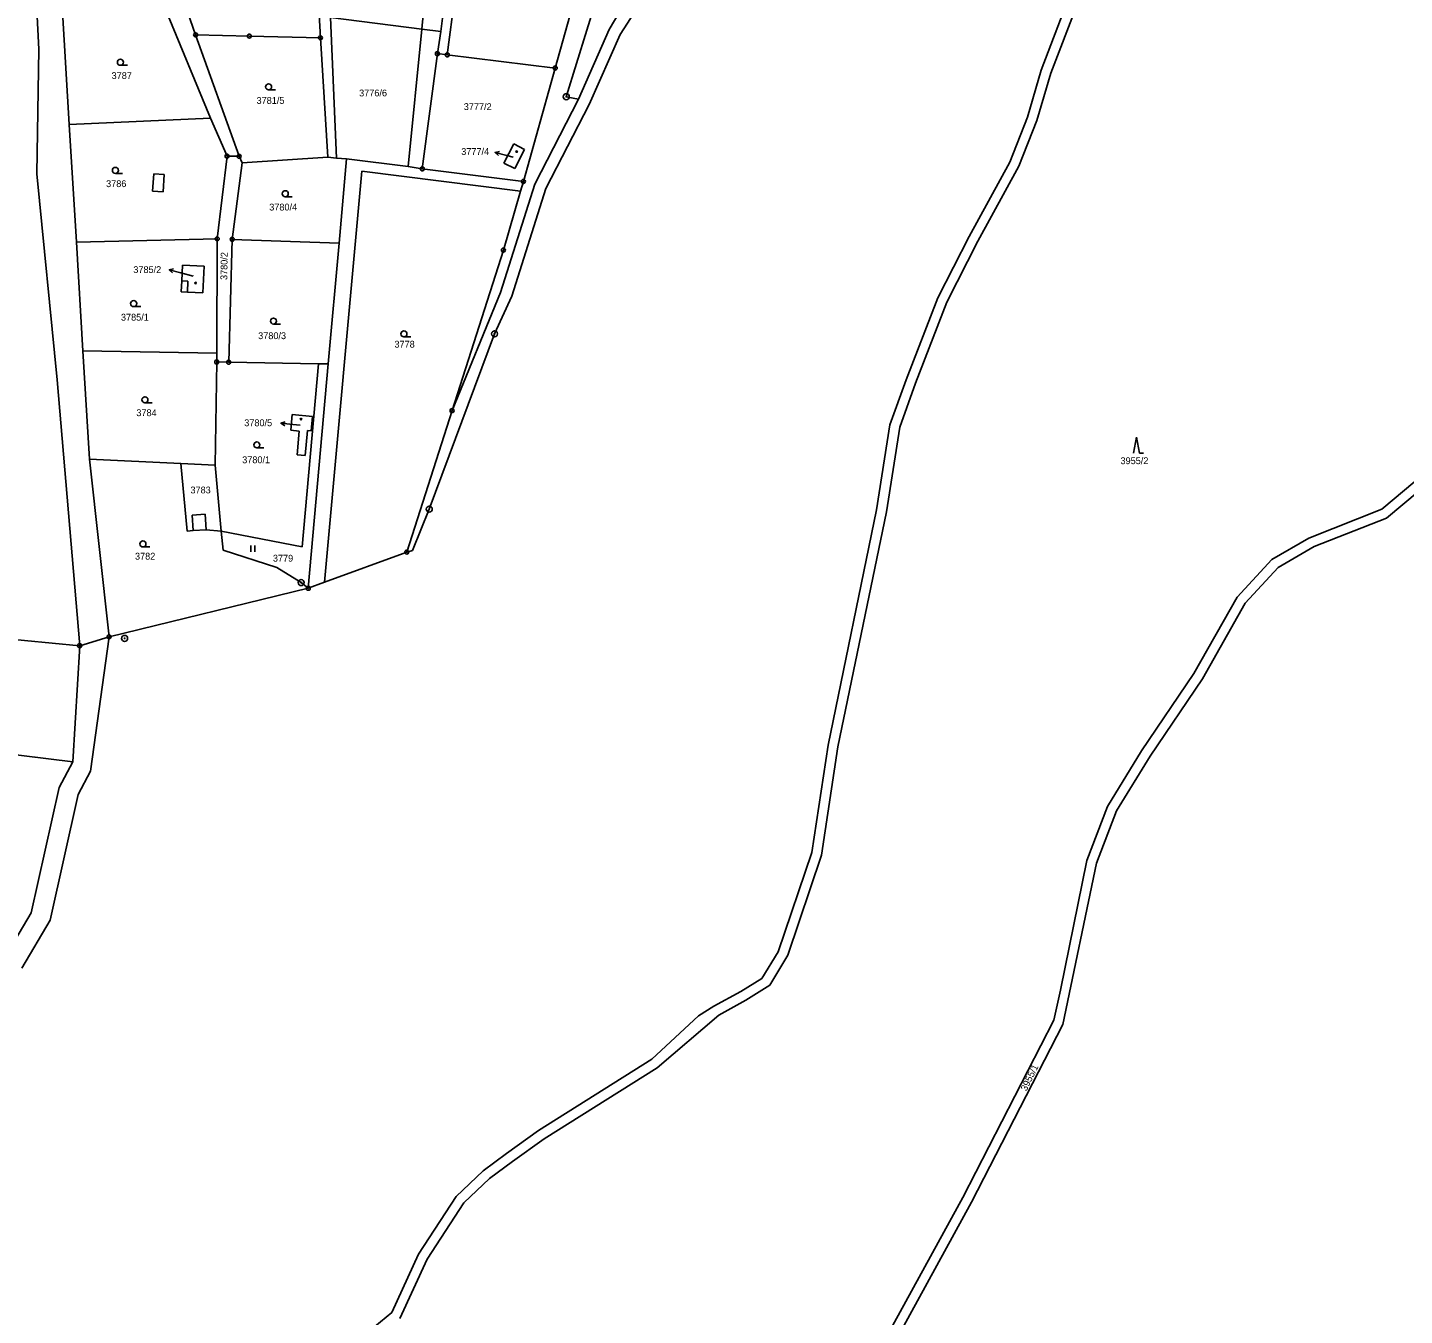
# Model space of a CAD drawing. Extents: x -593183 to -588034, y -1130415 to -1124994.
# Drawn here: x -592267.4 to -591924.2, y -1129824.6 to -1129503.7 of the extents above; entities that cross this region are included whole.
import ezdxf

# ---------------------------------------------------------------- set-up
doc = ezdxf.new("R2010")
doc.units = 0
for name, color, linetype in [('Vrstva 1', 7, 'Continuous'), ('Vrstva 16', 7, 'Continuous'), ('Vrstva 18', 7, 'Continuous'), ('Vrstva 19', 7, 'Continuous'), ('Vrstva 24', 7, 'Continuous'), ('Vrstva 25', 7, 'Continuous'), ('Vrstva 4', 7, 'Continuous')]:
    doc.layers.add(name, color=color, linetype=linetype)

msp = doc.modelspace()

# ---------------------------------------------------------------- linework, layer by layer
at = {"layer": 'Vrstva 1'}
for p, q in [((-592266.52, -1129470.44), (-592264.53, -1129509.11)), ((-592119.69, -1129505.44), (-592097.13, -1129470.5)), ((-592122.44, -1129504.24), (-592108.78, -1129481.27)), ((-592195.51, -1129485.1), (-592194.37, -1129506.29)), ((-592161.82, -1129484.36), (-592164.4, -1129504.7)), ((-592162.75, -1129510.54), (-592159.34, -1129484.58)), ((-592135.85, -1129513.84), (-592128.74, -1129488.53)), ((-592133.09, -1129520.98), (-592125.11, -1129495.27)), ((-592233.31, -1129498.43), (-592221.78, -1129526.31)), ((-592225.47, -1129505.57), (-592228.11, -1129498.2)), ((-592014.73, -1129514.38), (-592008.15, -1129497.2)), ((-592005.87, -1129498.23), (-592012.33, -1129515.08)), ((-592258.7, -1129499.8), (-592257.03, -1129527.88)), ((-592190.33, -1129536.29), (-592191.83, -1129501.28)), ((-592191.83, -1129501.28), (-592169.13, -1129504.11)), ((-592225.47, -1129505.57), (-592212.08, -1129505.88)), ((-592225.47, -1129505.57), (-592214.64, -1129535.83)), ((-592169.13, -1129504.11), (-592164.4, -1129504.7)), ((-592164.4, -1129504.7), (-592165.22, -1129510.24)), ((-592130.06, -1129521.63), (-592122.44, -1129504.24)), ((-592119.69, -1129505.44), (-592127.35, -1129522.92)), ((-592264.53, -1129509.11), (-592265.04, -1129540.18)), ((-592212.08, -1129505.88), (-592194.37, -1129506.29)), ((-592194.37, -1129506.29), (-592192.53, -1129536.01)), ((-592165.22, -1129510.24), (-592168.99, -1129538.95)), ((-592165.22, -1129510.24), (-592162.75, -1129510.54)), ((-592162.75, -1129510.54), (-592135.85, -1129513.84)), ((-592143.79, -1129542.09), (-592135.85, -1129513.84)), ((-592018.16, -1129526.06), (-592014.73, -1129514.38)), ((-592012.33, -1129515.08), (-592015.79, -1129526.87)), ((-592140.94, -1129542.74), (-592130.06, -1129521.63)), ((-592127.35, -1129522.92), (-592138.16, -1129543.89)), ((-592130.06, -1129521.63), (-592133.09, -1129520.98)), ((-592257.03, -1129527.88), (-592221.78, -1129526.31)), ((-592217.64, -1129535.79), (-592221.78, -1129526.31)), ((-592022.55, -1129537.26), (-592018.16, -1129526.06)), ((-592257.03, -1129527.88), (-592255.18, -1129557.24)), ((-592015.79, -1129526.87), (-592020.28, -1129538.32)), ((-592148.63, -1129537.52), (-592146.17, -1129532.75)), ((-592146.17, -1129532.75), (-592143.49, -1129534.13)), ((-592220.11, -1129556.38), (-592217.64, -1129535.79)), ((-592217.64, -1129535.79), (-592214.64, -1129535.83)), ((-592214.64, -1129535.83), (-592213.85, -1129537.44)), ((-592213.85, -1129537.44), (-592192.53, -1129536.01)), ((-592192.53, -1129536.01), (-592190.33, -1129536.29)), ((-592190.33, -1129536.29), (-592187.85, -1129536.48)), ((-592187.85, -1129536.48), (-592189.73, -1129557.51)), ((-592187.85, -1129536.48), (-592172.51, -1129538.4)), ((-592143.49, -1129534.13), (-592145.95, -1129538.9)), ((-592259.97, -1129591.56), (-592265.04, -1129540.18)), ((-592216.36, -1129556.52), (-592213.85, -1129537.44)), ((-592172.51, -1129538.4), (-592168.99, -1129538.95)), ((-592168.99, -1129538.95), (-592143.79, -1129542.09)), ((-592145.95, -1129538.9), (-592148.63, -1129537.52)), ((-592032.69, -1129555.84), (-592022.55, -1129537.26)), ((-592020.28, -1129538.32), (-592030.48, -1129557.01)), ((-592149.52, -1129569.76), (-592140.94, -1129542.74)), ((-592143.79, -1129542.09), (-592144.49, -1129544.5)), ((-592144.49, -1129544.5), (-592148.76, -1129559.2)), ((-592138.16, -1129543.89), (-592146.66, -1129570.67)), ((-592255.18, -1129557.24), (-592220.11, -1129556.38)), ((-592255.18, -1129557.24), (-592253.58, -1129584.27)), ((-592220.11, -1129556.38), (-592220.22, -1129584.84)), ((-592217.23, -1129587.12), (-592216.36, -1129556.52)), ((-592216.36, -1129556.52), (-592189.73, -1129557.51)), ((-592040.48, -1129571.13), (-592032.69, -1129555.84)), ((-592030.48, -1129557.01), (-592038.2, -1129572.15)), ((-592189.73, -1129557.51), (-592192.41, -1129587.54)), ((-592148.76, -1129559.2), (-592161.56, -1129599.19)), ((-592228.95, -1129566.89), (-592228.74, -1129562.91)), ((-592228.74, -1129562.91), (-592223.36, -1129563.19)), ((-592223.36, -1129563.19), (-592223.7, -1129569.86)), ((-592229.09, -1129569.58), (-592228.95, -1129566.89)), ((-592227.54, -1129569.66), (-592229.09, -1129569.58)), ((-592223.7, -1129569.86), (-592227.54, -1129569.66)), ((-592161.56, -1129599.19), (-592149.52, -1129569.76)), ((-592146.66, -1129570.67), (-592150.97, -1129580.06)), ((-592040.48, -1129571.13), (-592048.39, -1129591.5)), ((-592038.2, -1129572.15), (-592046.05, -1129592.38)), ((-592150.97, -1129580.06), (-592167.23, -1129623.74)), ((-592251.94, -1129611.31), (-592253.58, -1129584.27)), ((-592253.58, -1129584.27), (-592220.22, -1129584.84)), ((-592220.6, -1129612.78), (-592220.22, -1129587.07)), ((-592220.22, -1129587.07), (-592220.22, -1129584.84)), ((-592220.22, -1129587.07), (-592217.23, -1129587.12)), ((-592217.23, -1129587.12), (-592194.88, -1129587.5)), ((-592198.94, -1129633.14), (-592194.88, -1129587.5)), ((-592192.41, -1129587.54), (-592197.4, -1129643.46)), ((-592194.88, -1129587.5), (-592192.41, -1129587.54)), ((-592254.38, -1129657.76), (-592259.97, -1129591.56)), ((-592048.39, -1129591.5), (-592052.42, -1129602.7)), ((-592046.05, -1129592.38), (-592049.99, -1129603.32)), ((-592201.38, -1129600.17), (-592201.73, -1129604.1)), ((-592196.35, -1129600.62), (-592201.38, -1129600.17)), ((-592196.67, -1129604.21), (-592196.35, -1129600.62)), ((-592161.56, -1129599.19), (-592172.85, -1129634.45)), ((-591929.78, -1129623.73), (-591900.41, -1129599.01)), ((-591928.66, -1129625.96), (-591899.02, -1129601.09)), ((-592201.73, -1129604.1), (-592199.64, -1129604.29)), ((-592199.64, -1129604.29), (-592200.16, -1129610.22)), ((-592198.17, -1129610.4), (-592197.57, -1129604.13)), ((-592197.57, -1129604.13), (-592196.67, -1129604.21)), ((-592055.74, -1129623.95), (-592052.42, -1129602.7)), ((-592049.99, -1129603.32), (-592053.28, -1129624.4)), ((-592247.05, -1129655.54), (-592251.94, -1129611.31)), ((-592251.94, -1129611.31), (-592229.19, -1129612.38)), ((-592200.16, -1129610.22), (-592198.17, -1129610.4)), ((-592229.19, -1129612.38), (-592220.6, -1129612.78)), ((-592229.19, -1129612.38), (-592227.62, -1129629.19)), ((-592219.07, -1129629.24), (-592220.6, -1129612.78)), ((-592167.23, -1129623.74), (-592171.43, -1129634.02)), ((-592067.85, -1129682.51), (-592055.74, -1129623.95)), ((-592065.39, -1129682.95), (-592053.28, -1129624.4)), ((-591947.98, -1129630.95), (-591929.78, -1129623.73)), ((-591946.65, -1129633.07), (-591928.66, -1129625.96)), ((-592227.62, -1129629.19), (-592226.1, -1129629.1)), ((-592226.1, -1129629.1), (-592222.89, -1129628.9)), ((-592222.89, -1129628.9), (-592219.07, -1129629.24)), ((-592219.07, -1129629.24), (-592198.94, -1129633.14)), ((-592219.07, -1129629.24), (-592218.63, -1129633.97)), ((-591957.2, -1129636.31), (-591947.98, -1129630.95)), ((-592218.63, -1129633.97), (-592205.25, -1129638.27)), ((-592193.32, -1129641.96), (-592172.85, -1129634.45)), ((-592172.85, -1129634.45), (-592171.43, -1129634.02)), ((-591955.62, -1129638.28), (-591946.65, -1129633.07)), ((-592205.25, -1129638.27), (-592199.17, -1129642.04)), ((-591965.9, -1129645.67), (-591957.2, -1129636.31)), ((-591963.87, -1129647.16), (-591955.62, -1129638.28)), ((-592199.17, -1129642.04), (-592197.4, -1129643.46)), ((-592197.4, -1129643.46), (-592193.32, -1129641.96)), ((-592247.05, -1129655.54), (-592197.4, -1129643.46)), ((-591976.64, -1129664.68), (-591965.9, -1129645.67)), ((-591974.51, -1129666), (-591963.87, -1129647.16)), ((-592289.15, -1129654.45), (-592254.38, -1129657.76)), ((-592254.38, -1129657.76), (-592247.05, -1129655.54)), ((-592247.05, -1129655.54), (-592251.65, -1129689.03)), ((-592254.38, -1129657.76), (-592256.07, -1129686.69)), ((-591989.68, -1129683.95), (-591976.64, -1129664.68)), ((-591987.58, -1129685.31), (-591974.51, -1129666)), ((-592256.07, -1129686.69), (-592283.13, -1129683.42)), ((-592071.91, -1129709.29), (-592067.85, -1129682.51)), ((-592069.48, -1129709.95), (-592065.39, -1129682.95)), ((-591998.23, -1129697.81), (-591989.68, -1129683.95)), ((-592259.45, -1129693.06), (-592256.07, -1129686.69)), ((-591987.58, -1129685.31), (-591995.98, -1129698.92)), ((-592251.65, -1129689.03), (-592254.72, -1129694.81)), ((-592266.43, -1129724.32), (-592259.45, -1129693.06)), ((-592254.72, -1129694.81), (-592261.72, -1129726.19)), ((-592003.33, -1129711.26), (-591998.23, -1129697.81)), ((-591995.98, -1129698.92), (-592000.92, -1129711.96)), ((-592080.26, -1129734.03), (-592071.91, -1129709.29)), ((-592077.9, -1129734.85), (-592069.48, -1129709.95)), ((-592009.93, -1129743.56), (-592003.33, -1129711.26)), ((-592000.92, -1129711.96), (-592009.35, -1129752.18)), ((-592273.76, -1129736.68), (-592266.43, -1129724.32)), ((-592268.82, -1129738.15), (-592261.72, -1129726.19)), ((-592084.34, -1129740.7), (-592080.26, -1129734.03)), ((-592082.32, -1129742.39), (-592077.9, -1129734.85)), ((-592089.59, -1129743.93), (-592084.34, -1129740.7)), ((-592088.33, -1129746.09), (-592082.32, -1129742.39)), ((-592096.3, -1129747.62), (-592089.59, -1129743.93)), ((-592095.1, -1129749.81), (-592088.33, -1129746.09)), ((-592011.57, -1129751.04), (-592009.93, -1129743.56)), ((-592100.14, -1129749.99), (-592096.3, -1129747.62)), ((-592111.76, -1129760.82), (-592100.14, -1129749.99)), ((-592110.43, -1129762.94), (-592095.1, -1129749.81)), ((-592034.29, -1129795.27), (-592011.57, -1129751.04)), ((-592009.35, -1129752.18), (-592032.08, -1129796.44)), ((-592140.02, -1129778.59), (-592111.76, -1129760.82)), ((-592138.63, -1129780.67), (-592110.43, -1129762.94)), ((-592147.97, -1129784.27), (-592140.02, -1129778.59)), ((-592146.5, -1129786.29), (-592138.63, -1129780.67)), ((-592153.84, -1129788.59), (-592147.97, -1129784.27)), ((-592152.23, -1129790.51), (-592146.5, -1129786.29)), ((-592160.55, -1129794.97), (-592153.84, -1129788.59)), ((-592158.62, -1129796.58), (-592152.23, -1129790.51)), ((-592169.96, -1129809.39), (-592160.55, -1129794.97)), ((-592167.76, -1129810.6), (-592158.62, -1129796.58)), ((-592068.04, -1129856.74), (-592034.29, -1129795.27)), ((-592032.08, -1129796.44), (-592065.79, -1129857.84)), ((-592176.6, -1129823.87), (-592169.96, -1129809.39)), ((-592174.56, -1129825.42), (-592167.76, -1129810.6)), ((-592183.6, -1129829.74), (-592176.6, -1129823.87))]:
    msp.add_line(p, q, dxfattribs=at)
at = {"layer": 'Vrstva 16'}
for p, q in [((-592146.36, -1129536.06), (-592147.95, -1129535.63)), ((-592226.13, -1129565.67), (-592229.16, -1129564.87)), ((-592199.43, -1129602.84), (-592201.22, -1129602.66))]:
    msp.add_line(p, q, dxfattribs=at)
at = {"layer": 'Vrstva 24'}
for centre, radius in [((-592225.47, -1129505.57), 0.5), ((-592225.47, -1129505.57), 0.0327), ((-592212.08, -1129505.88), 0.5), ((-592212.08, -1129505.88), 0.0327), ((-592194.37, -1129506.29), 0.5), ((-592194.37, -1129506.29), 0.0327), ((-592165.22, -1129510.24), 0.5), ((-592165.22, -1129510.24), 0.0327), ((-592162.75, -1129510.54), 0.5), ((-592162.75, -1129510.54), 0.0327), ((-592135.85, -1129513.84), 0.5), ((-592135.85, -1129513.84), 0.0327), ((-592133.09, -1129520.98), 0.75), ((-592133.09, -1129520.98), 0.0903), ((-592217.64, -1129535.79), 0.5), ((-592217.64, -1129535.79), 0.0327), ((-592214.64, -1129535.83), 0.5), ((-592214.64, -1129535.83), 0.0327), ((-592168.99, -1129538.95), 0.5), ((-592168.99, -1129538.95), 0.0327), ((-592143.79, -1129542.09), 0.5), ((-592143.79, -1129542.09), 0.0327), ((-592220.11, -1129556.38), 0.5), ((-592220.11, -1129556.38), 0.0327), ((-592216.36, -1129556.52), 0.5), ((-592216.36, -1129556.52), 0.0327), ((-592148.76, -1129559.2), 0.5), ((-592148.76, -1129559.2), 0.0327), ((-592150.97, -1129580.06), 0.75), ((-592150.97, -1129580.06), 0.0903), ((-592220.22, -1129587.07), 0.5), ((-592220.22, -1129587.07), 0.0327), ((-592217.23, -1129587.12), 0.5), ((-592217.23, -1129587.12), 0.0327), ((-592161.56, -1129599.19), 0.5), ((-592161.56, -1129599.19), 0.0327), ((-592167.23, -1129623.74), 0.75), ((-592167.23, -1129623.74), 0.0903), ((-592172.85, -1129634.45), 0.5), ((-592172.85, -1129634.45), 0.0327), ((-592199.17, -1129642.04), 0.75), ((-592199.17, -1129642.04), 0.0903), ((-592197.4, -1129643.46), 0.5), ((-592197.4, -1129643.46), 0.0327), ((-592247.05, -1129655.54), 0.5), ((-592247.05, -1129655.54), 0.0327), ((-592243.18, -1129655.94), 0.75), ((-592243.18, -1129655.94), 0.0903), ((-592254.38, -1129657.76), 0.5), ((-592254.38, -1129657.76), 0.0327)]:
    msp.add_circle(centre, radius, dxfattribs=at)
at = {"layer": 'Vrstva 25'}
for p, q in [((-592242.47, -1129513.15), (-592244.22, -1129513.15)), ((-592205.53, -1129519.27), (-592207.28, -1129519.27)), ((-592147.95, -1129535.63), (-592150.84, -1129534.84)), ((-592243.72, -1129540.09), (-592245.47, -1129540.09)), ((-592201.39, -1129545.91), (-592203.14, -1129545.91)), ((-592229.16, -1129564.87), (-592232.06, -1129564.11)), ((-592239.17, -1129573.27), (-592240.92, -1129573.27)), ((-592204.32, -1129577.64), (-592206.07, -1129577.64)), ((-592171.8, -1129580.82), (-592173.55, -1129580.82)), ((-592236.35, -1129597.25), (-592238.1, -1129597.25)), ((-592201.22, -1129602.66), (-592204.2, -1129602.35)), ((-592208.47, -1129608.48), (-592210.22, -1129608.48)), ((-591990.95, -1129605.82), (-591991.69, -1129609.82)), ((-591990.95, -1129605.82), (-591990.22, -1129609.82)), ((-591990.22, -1129609.82), (-591989.22, -1129609.82)), ((-592211.75, -1129632.84), (-592211.75, -1129634.34)), ((-592210.72, -1129634.34), (-592210.72, -1129632.84)), ((-592236.85, -1129633.17), (-592238.6, -1129633.17))]:
    msp.add_line(p, q, dxfattribs=at)
for points in [[(-592150.01, -1129535.59), (-592150.84, -1129534.84), (-592149.75, -1129534.62)], [(-592231.22, -1129564.84), (-592232.06, -1129564.11), (-592230.97, -1129563.88)], [(-592203.26, -1129602.95), (-592204.2, -1129602.35), (-592203.16, -1129601.96)]]:
    msp.add_lwpolyline(points, dxfattribs=at)
for centre, radius in [((-592244.22, -1129512.4), 0.75), ((-592207.28, -1129518.52), 0.75), ((-592145.46, -1129534.64), 0.175), ((-592145.46, -1129534.64), 0.15), ((-592245.47, -1129539.34), 0.75), ((-592203.14, -1129545.16), 0.75), ((-592225.5, -1129567.4), 0.175), ((-592225.5, -1129567.4), 0.15), ((-592240.92, -1129572.52), 0.75), ((-592206.07, -1129576.89), 0.75), ((-592173.55, -1129580.07), 0.75), ((-592238.1, -1129596.5), 0.75), ((-592199.21, -1129601.32), 0.175), ((-592199.21, -1129601.32), 0.15), ((-592210.22, -1129607.73), 0.75), ((-592238.6, -1129632.42), 0.75)]:
    msp.add_circle(centre, radius, dxfattribs=at)
at = {"layer": 'Vrstva 4'}
for p, q in [((-592166.57, -1129478.16), (-592169.13, -1129504.11)), ((-592169.13, -1129504.11), (-592172.51, -1129538.4)), ((-592193.32, -1129641.96), (-592184.08, -1129539.57)), ((-592184.08, -1129539.57), (-592144.49, -1129544.5)), ((-592236.19, -1129544.53), (-592235.93, -1129540.2)), ((-592235.93, -1129540.2), (-592233.29, -1129540.33)), ((-592233.29, -1129540.33), (-592233.56, -1129544.69)), ((-592233.56, -1129544.69), (-592236.19, -1129544.53)), ((-592228.95, -1129566.89), (-592227.4, -1129566.97)), ((-592227.4, -1129566.97), (-592227.54, -1129569.66)), ((-592226.34, -1129625.26), (-592223.13, -1129625.03)), ((-592226.1, -1129629.1), (-592226.34, -1129625.26)), ((-592223.13, -1129625.03), (-592222.89, -1129628.9))]:
    msp.add_line(p, q, dxfattribs=at)

# ---------------------------------------------------------------- texts
at = {"layer": 'Vrstva 16'}
for s, p in [('3777/4', (-592159.28, -1129535.49)), ('3785/2', (-592241.01, -1129564.91)), ('3780/5', (-592213.36, -1129603.08))]:
    msp.add_text(s, height=1.7, dxfattribs=at).set_placement(p)
at = {"layer": 'Vrstva 18'}
for s, p in [('3787', (-592246.42, -1129516.57)), ('3776/6', (-592184.73, -1129520.9)), ('3781/5', (-592210.29, -1129522.76)), ('3777/2', (-592158.64, -1129524.3)), ('3786', (-592247.79, -1129543.5)), ('3780/4', (-592207.13, -1129549.33)), ('3785/1', (-592244.09, -1129576.77)), ('3780/3', (-592209.89, -1129581.38)), ('3778', (-592175.92, -1129583.5)), ('3784', (-592240.25, -1129600.57)), ('3780/1', (-592213.87, -1129612.3)), ('3955/2', (-591994.95, -1129612.53)), ('3783', (-592226.77, -1129619.82)), ('3782', (-592240.59, -1129636.32)), ('3779', (-592206.22, -1129636.82))]:
    msp.add_text(s, height=1.7, dxfattribs=at).set_placement(p)
for s, rotation, p in [('3780/2', 89.2152, (-592217.59, -1129566.66)), ('3955/1', 64.0751, (-592018.39, -1129768.88))]:
    msp.add_text(s, height=1.7, rotation=rotation, dxfattribs=at).set_placement(p)
at = {"layer": 'Vrstva 19'}
for s, p in [('3777/4', (-592146.36, -1129536.06)), ('3785/2', (-592226.13, -1129565.67)), ('3780/5', (-592199.43, -1129602.84))]:
    msp.add_text(s, height=0.1, dxfattribs=at).set_placement(p)

doc.saveas('drawing.dxf')
